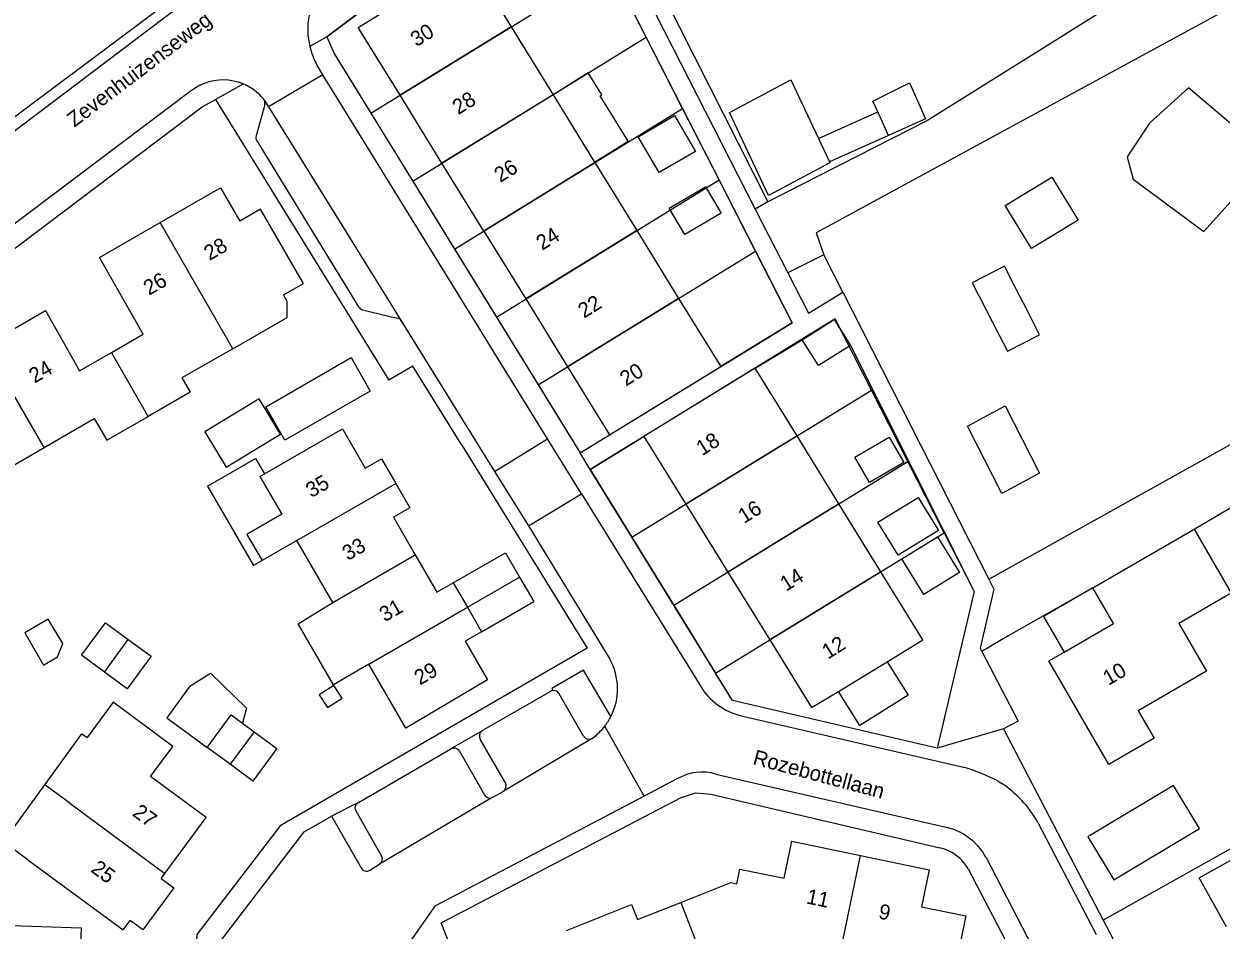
# Model space of a CAD drawing. Extents: x 194485 to 197793, y 468269 to 470822.
# Drawn here: x 195092.1 to 195187.3, y 470270.8 to 470342.8 of the extents above; entities that cross this region are included whole.
import ezdxf

# ---------------------------------------------------------------- set-up
doc = ezdxf.new("R2010")
doc.units = 0
for name, color, linetype in [('BGT grensvlak begroeid terreindeel', 7, 'Continuous'), ('BGT grensvlak gebouwinstallatie plus 1', 7, 'Continuous'), ('BGT grensvlak onbegroeid terreindeel', 7, 'Continuous'), ('BGT grensvlak overig bouwwerk', 7, 'Continuous'), ('BGT grensvlak overig bouwwerk uitbreiding populatie', 7, 'Continuous'), ('BGT grensvlak pand op maaiveld', 7, 'Continuous'), ('BGT grensvlak pand op maaiveld LR', 7, 'Continuous'), ('BGT grensvlak wegdeel', 7, 'Continuous'), ('BGT tekst huisnummerreeks', 7, 'Continuous'), ('BGT tekst openbare ruimte label weg', 7, 'Continuous'), ('GEM grensvlak WOZ_BRK percelen', 7, 'Continuous')]:
    doc.layers.add(name, color=color, linetype=linetype)

msp = doc.modelspace()

# ---------------------------------------------------------------- linework, layer by layer
at = {"layer": 'BGT grensvlak begroeid terreindeel'}
for p, q in [((195151.25, 470328.658), (195150.25, 470328.075)), ((195155.698, 470324.44), (195152.848, 470322.991)), ((195157.212, 470321.466), (195155.698, 470324.44)), ((195168.827, 470298.651), (195209.439, 470321.29))]:
    msp.add_line(p, q, dxfattribs=at)
for points in [[(195193.798, 470347.238), (195155.103, 470326.193), (195155.698, 470324.44)], [(195167.126, 470310.811), (195170.112, 470312.438), (195172.835, 470307.089), (195169.849, 470305.462), (195167.126, 470310.811)]]:
    msp.add_lwpolyline(points, dxfattribs=at)
at = {"layer": 'BGT grensvlak gebouwinstallatie plus 1'}
for p, q in [((195155.27, 470333.694), (195160.01, 470335.809)), ((195160.849, 470333.928), (195156.148, 470331.835)), ((195106.724, 470306.039), (195110.536, 470308.237)), ((195110.536, 470308.237), (195111.235, 470307.024)), ((195106.724, 470306.039), (195110.362, 470299.731)), ((195126.253, 470298.362), (195130.403, 470300.758)), ((195130.403, 470300.758), (195131.526, 470298.815)), ((195111.055, 470300.131), (195110.362, 470299.731)), ((195127.378, 470296.417), (195131.526, 470298.815)), ((195131.526, 470298.815), (195132.649, 470296.871)), ((195177.091, 470297.958), (195173.162, 470295.68)), ((195128.502, 470294.472), (195132.649, 470296.871)), ((195094.063, 470295.484), (195092.205, 470294.378)), ((195095.214, 470293.552), (195094.063, 470295.484)), ((195173.162, 470295.68), (195174.797, 470292.86)), ((195092.205, 470294.378), (195093.677, 470291.811)), ((195094.797, 470292.477), (195095.214, 470293.552)), ((195093.677, 470291.811), (195094.797, 470292.477))]:
    msp.add_line(p, q, dxfattribs=at)
for points in [[(195137.935, 470337.073), (195138.058, 470337.149), (195136.984, 470338.891), (195134.182, 470337.164)], [(195137.48, 470331.813), (195140.159, 470333.464), (195137.935, 470337.073)], [(195110.81, 470312.988), (195106.506, 470310.372), (195108.213, 470307.563), (195112.517, 470310.179), (195110.81, 470312.988)], [(195160.743, 470292.094), (195162.42, 470289.424), (195158.573, 470287.009), (195156.862, 470289.735)], [(195105.322, 470290.148), (195106.953, 470291.182), (195109.813, 470288.389), (195109.507, 470287.199)], [(195105.322, 470290.148), (195103.476, 470287.634), (195106.697, 470285.268)]]:
    msp.add_lwpolyline(points, dxfattribs=at)
at = {"layer": 'BGT grensvlak onbegroeid terreindeel'}
for p, q in [((195135.177, 470360.434), (195151.25, 470328.658)), ((195185.137, 470302.623), (195211.329, 470318.155)), ((195206.28, 470287.42), (195177.916, 470271.56))]:
    msp.add_line(p, q, dxfattribs=at)
for points in [[(195191.013, 470351.858), (195185.857, 470348.85), (195163.957, 470335.119), (195151.25, 470328.658)], [(195179.807, 470332.22), (195180.288, 470330.453), (195185.898, 470326.29), (195191.22, 470332.161), (195184.692, 470337.704), (195181.596, 470334.904), (195179.807, 470332.22)], [(195170.131, 470328.354), (195173.837, 470330.612), (195175.921, 470327.191), (195172.214, 470324.933), (195170.131, 470328.354)], [(195167.501, 470322.197), (195167.967, 470321.292), (195168.073, 470321.087), (195169.635, 470318.052), (195170.297, 470316.767), (195172.859, 470318.086), (195171.969, 470319.815), (195171.776, 470320.19), (195171.056, 470321.588), (195170.863, 470321.962), (195170.061, 470323.521), (195167.501, 470322.197)], [(195177.091, 470297.958), (195170.411, 470294.166), (195168.262, 470292.906)]]:
    msp.add_lwpolyline(points, dxfattribs=at)
at = {"layer": 'BGT grensvlak overig bouwwerk'}
msp.add_lwpolyline([(195183.495, 470282.255), (195176.698, 470278.174), (195178.757, 470274.745), (195185.554, 470278.825), (195183.495, 470282.255)], dxfattribs=at)
at = {"layer": 'BGT grensvlak overig bouwwerk uitbreiding populatie'}
for p, q in [((195160.849, 470333.928), (195160.01, 470335.809)), ((195143.422, 470328.141), (195146.308, 470329.839)), ((195146.308, 470329.839), (195147.543, 470327.74)), ((195144.657, 470326.042), (195143.422, 470328.141)), ((195147.543, 470327.74), (195144.657, 470326.042)), ((195153.991, 470317.69), (195156.531, 470319.294)), ((195156.531, 470319.294), (195157.832, 470317.233)), ((195158.17, 470308.347), (195160.903, 470309.942)), ((195160.903, 470309.942), (195162.074, 470307.934)), ((195159.341, 470306.34), (195158.17, 470308.347)), ((195162.074, 470307.934), (195159.341, 470306.34)), ((195160.003, 470303.188), (195163.211, 470305.148)), ((195163.211, 470305.148), (195164.821, 470302.514)), ((195161.613, 470300.553), (195160.003, 470303.188)), ((195164.821, 470302.514), (195161.613, 470300.553)), ((195161.908, 470300.263), (195164.747, 470302.018)), ((195164.747, 470302.018), (195166.495, 470299.189)), ((195163.656, 470297.435), (195161.908, 470300.263)), ((195166.495, 470299.189), (195163.656, 470297.435))]:
    msp.add_line(p, q, dxfattribs=at)
for points in [[(195160.01, 470335.809), (195159.608, 470336.64), (195162.523, 470338.096), (195163.794, 470335.239), (195160.849, 470333.928)], [(195143.837, 470335.5), (195145.503, 470332.659), (195142.625, 470330.972), (195140.96, 470333.813), (195143.837, 470335.5)], [(195157.832, 470317.233), (195155.292, 470315.63), (195153.991, 470317.69)], [(195116.251, 470288.45), (195117.416, 470289.197), (195116.768, 470290.208), (195115.603, 470289.461), (195116.251, 470288.45)]]:
    msp.add_lwpolyline(points, dxfattribs=at)
at = {"layer": 'BGT grensvlak pand op maaiveld'}
for p, q in [((195130.855, 470342.56), (195134.182, 470337.164)), ((195125.354, 470331.72), (195122.025, 470337.115)), ((195134.182, 470337.164), (195137.48, 470331.813)), ((195155.27, 470333.694), (195156.148, 470331.835)), ((195128.684, 470326.324), (195125.354, 470331.72)), ((195137.48, 470331.813), (195137.509, 470331.766)), ((195137.509, 470331.766), (195140.836, 470326.37)), ((195128.684, 470326.324), (195132.013, 470320.93)), ((195140.836, 470326.37), (195144.163, 470320.973)), ((195132.013, 470320.93), (195135.342, 470315.534)), ((195144.163, 470320.973), (195147.509, 470315.546)), ((195108.719, 470316.967), (195104.686, 470314.654)), ((195135.342, 470315.534), (195138.679, 470310.127)), ((195138.679, 470310.127), (195147.509, 470315.546)), ((195150.246, 470315.431), (195141.408, 470310.006)), ((195153.575, 470310.035), (195150.246, 470315.431)), ((195141.408, 470310.006), (195144.741, 470304.613)), ((195156.904, 470304.639), (195153.575, 470310.035)), ((195110.889, 470306.824), (195111.235, 470307.024)), ((195110.889, 470306.824), (195112.628, 470303.809)), ((195144.741, 470304.613), (195148.074, 470299.219)), ((195160.233, 470299.244), (195156.904, 470304.639)), ((195112.628, 470303.809), (195109.856, 470302.21)), ((195177.091, 470297.958), (195185.137, 470302.623)), ((195109.856, 470302.21), (195111.055, 470300.131)), ((195113.827, 470301.73), (195111.055, 470300.131)), ((195116.682, 470296.808), (195113.827, 470301.73)), ((195148.074, 470299.219), (195151.407, 470293.826)), ((195126.253, 470298.362), (195127.378, 470296.417)), ((195127.378, 470296.417), (195128.502, 470294.472)), ((195156.862, 470289.735), (195160.743, 470292.094)), ((195109.507, 470287.199), (195110.418, 470286.531)), ((195108.512, 470283.936), (195106.697, 470285.268)), ((195103.021, 470274.853), (195103.315, 470275.25))]:
    msp.add_line(p, q, dxfattribs=at)
for points in [[(195122.025, 470337.115), (195118.695, 470342.511), (195127.527, 470347.957), (195130.855, 470342.56)], [(195156.148, 470331.835), (195156.195, 470331.736), (195151.309, 470329.145), (195148.205, 470335.741), (195153.073, 470338.344), (195155.27, 470333.694)], [(195102.948, 470326.994), (195107.76, 470329.763), (195109.295, 470327.105)], [(195108.719, 470316.967), (195113.058, 470319.455), (195113.058, 470320.718), (195112.77, 470321.244), (195114.338, 470322.15), (195110.94, 470328.052), (195109.295, 470327.105)], [(195099.074, 470316.677), (195101.61, 470318.136), (195098.136, 470324.224), (195102.948, 470326.994)], [(195089.031, 470317.228), (195093.843, 470320.013), (195096.539, 470315.219), (195099.074, 470316.677)], [(195112.874, 470309.71), (195111.364, 470312.353), (195118.123, 470316.277), (195119.634, 470313.587), (195112.874, 470309.71)], [(195104.686, 470314.654), (195105.342, 470313.519), (195102.001, 470311.589)], [(195093.725, 470309.117), (195097.713, 470311.421), (195098.714, 470309.69), (195102.001, 470311.589)], [(195111.235, 470307.024), (195117.442, 470310.604), (195119.257, 470307.465), (195120.556, 470308.216), (195121.68, 470306.271)], [(195084.404, 470308.223), (195087.317, 470303.104), (195090.661, 470305.036), (195089.66, 470306.768), (195093.725, 470309.117)], [(195121.68, 470306.271), (195122.805, 470304.326), (195121.507, 470303.575), (195123.23, 470300.594)], [(195185.137, 470302.623), (195188.078, 470297.531), (195183.918, 470295.128), (195186.119, 470291.342), (195180.693, 470288.188), (195181.96, 470286.002), (195178.36, 470283.919), (195173.579, 470292.154), (195174.797, 470292.86)], [(195123.23, 470300.594), (195124.954, 470297.612), (195126.253, 470298.362)], [(195160.743, 470292.094), (195163.58, 470293.819), (195160.233, 470299.244)], [(195174.797, 470292.86), (195178.726, 470295.138), (195177.091, 470297.958)], [(195119.538, 470291.884), (195116.739, 470290.266), (195113.933, 470295.104), (195116.682, 470296.808)], [(195098.518, 470291.273), (195096.704, 470292.605), (195098.598, 470295.184), (195100.413, 470293.852)], [(195128.502, 470294.472), (195127.204, 470293.721), (195128.978, 470290.653), (195122.484, 470286.806), (195119.538, 470291.884)], [(195100.413, 470293.852), (195102.227, 470292.52), (195100.333, 470289.94), (195098.518, 470291.273)], [(195151.407, 470293.826), (195154.734, 470288.442), (195156.862, 470289.735)], [(195103.315, 470275.25), (195106.62, 470279.713), (195102.192, 470282.974), (195103.959, 470285.361), (195099.224, 470288.864), (195097.145, 470286.06)], [(195106.697, 470285.268), (195108.603, 470287.863), (195109.507, 470287.199)], [(195093.783, 470282.306), (195096.726, 470286.367), (195097.145, 470286.06)], [(195110.418, 470286.531), (195112.232, 470285.199), (195110.326, 470282.604), (195108.512, 470283.936)], [(195092.435, 470276.351), (195090.504, 470277.78), (195093.783, 470282.306)], [(195144.326, 470272.951), (195148.31, 470274.534), (195148.78, 470274.436), (195149.025, 470275.611), (195152.552, 470274.877), (195153.163, 470277.814), (195158.616, 470276.679)], [(195092.435, 470276.351), (195100.01, 470270.786), (195100.563, 470271.533)], [(195158.616, 470276.679), (195164.068, 470275.544), (195163.462, 470272.606), (195166.993, 470271.905), (195165.741, 470265.864), (195167.115, 470263.198)], [(195103.021, 470274.853), (195104.03, 470274.105), (195101.572, 470270.786), (195100.563, 470271.533)], [(195135.26, 470270.736), (195140.419, 470272.798), (195140.901, 470271.591), (195144.326, 470272.951)], [(195096.449, 470264.899), (195091.441, 470265.047), (195087.958, 470271.234), (195096.684, 470270.927), (195096.449, 470264.899)]]:
    msp.add_lwpolyline(points, dxfattribs=at)
at = {"layer": 'BGT grensvlak pand op maaiveld LR'}
for p, q in [((195130.855, 470342.56), (195122.025, 470337.115)), ((195134.182, 470337.164), (195125.354, 470331.72)), ((195137.509, 470331.766), (195128.684, 470326.324)), ((195108.719, 470316.967), (195102.948, 470326.994)), ((195140.836, 470326.37), (195132.013, 470320.93)), ((195144.163, 470320.973), (195135.342, 470315.534)), ((195093.725, 470309.117), (195089.031, 470317.228)), ((195102.001, 470311.589), (195099.074, 470316.677)), ((195153.575, 470310.035), (195144.741, 470304.613)), ((195113.827, 470301.73), (195121.68, 470306.271)), ((195156.904, 470304.639), (195148.074, 470299.219)), ((195116.682, 470296.808), (195123.23, 470300.594)), ((195160.233, 470299.244), (195151.407, 470293.826)), ((195119.538, 470291.884), (195127.378, 470296.417)), ((195098.518, 470291.273), (195100.413, 470293.852)), ((195110.418, 470286.531), (195108.512, 470283.936)), ((195095.764, 470280.841), (195093.783, 470282.306)), ((195095.764, 470280.841), (195103.315, 470275.25)), ((195156.73, 470267.621), (195158.616, 470276.679)), ((195144.326, 470272.951), (195146.957, 470266.177))]:
    msp.add_line(p, q, dxfattribs=at)
at = {"layer": 'BGT grensvlak wegdeel'}
for p, q in [((195016.123, 470279.086), (195209.598, 470423.899)), ((195134.116, 470359.646), (195150.25, 470328.075)), ((195116.199, 470341.759), (195114.846, 470340.999)), ((195115.892, 470338.755), (195111.564, 470336.195)), ((195115.892, 470338.755), (195115.405, 470339.544)), ((195133.749, 470309.809), (195115.892, 470338.755)), ((195107.359, 470336.79), (195109.547, 470338.02)), ((195107.359, 470336.79), (195121.132, 470314.475)), ((195111.262, 470336.393), (195110.583, 470333.882)), ((195111.241, 470336.716), (195111.564, 470336.195)), ((195111.564, 470336.195), (195122.113, 470319.188)), ((195110.64, 470333.49), (195118.729, 470320.299)), ((195150.25, 470328.075), (195152.848, 470322.991)), ((195157.212, 470321.466), (195168.827, 470298.651)), ((195119.038, 470320.074), (195121.805, 470319.411)), ((195122.113, 470319.188), (195129.527, 470307.2)), ((195150.246, 470315.431), (195153.991, 470317.69)), ((195136.327, 470308.683), (195138.679, 470310.127)), ((195129.527, 470307.2), (195133.749, 470309.809)), ((195136.449, 470305.446), (195133.749, 470309.809)), ((195137.129, 470307.38), (195141.408, 470310.006)), ((195137.129, 470307.38), (195136.327, 470308.683)), ((195129.527, 470307.2), (195132.22, 470302.887)), ((195132.22, 470302.887), (195136.449, 470305.446)), ((195136.449, 470305.446), (195145.92, 470290.116)), ((195132.22, 470302.887), (195138.697, 470292.293)), ((195136.596, 470286.176), (195134.66, 470289.548)), ((195149.038, 470287.825), (195166.803, 470283.709)), ((195128.556, 470286.606), (195126.061, 470285.157)), ((195141.437, 470281.408), (195138.295, 470286.97)), ((195169.987, 470286.75), (195164.722, 470285.211)), ((195169.987, 470286.75), (195177.916, 470271.56)), ((195130.392, 470282.458), (195128.387, 470285.931)), ((195137.232, 470285.968), (195130.221, 470281.782)), ((195118.714, 470280.898), (195126.061, 470285.157)), ((195126.745, 470284.972), (195128.731, 470281.5)), ((195144.081, 470282.798), (195141.437, 470281.408)), ((195147.125, 470283.166), (195165.542, 470278.902)), ((195169.474, 470282.642), (195169.792, 470282.445)), ((195129.407, 470281.312), (195130.221, 470281.782)), ((195118.714, 470280.898), (195116.561, 470279.825)), ((195129.407, 470281.312), (195120.383, 470275.992)), ((195116.561, 470279.825), (195118.918, 470275.702)), ((195172.727, 470279.307), (195177.359, 470270.405)), ((195119.612, 470275.523), (195120.383, 470275.992)), ((195168.6, 470276.541), (195179.066, 470256.372)), ((195177.916, 470271.56), (195179.631, 470268.275))]:
    msp.add_line(p, q, dxfattribs=at)
for points in [[(195059.625, 470310.476), (195082.966, 470327.969), (195127.947, 470361.946), (195139.078, 470370.265)], [(195116.199, 470341.759), (195134.539, 470355.522), (195153.187, 470319.031), (195147.999, 470315.846), (195147.509, 470315.546)], [(195116.199, 470341.759), (195116.804, 470340.395), (195136.327, 470308.683)], [(195030.767, 470280.719), (195060.604, 470301.841), (195078.821, 470315.574), (195079.722, 470316.151), (195106.292, 470336.188), (195107.359, 470336.79)], [(195105.456, 470337.506), (195088.647, 470324.853), (195081.969, 470319.827)], [(195152.848, 470322.991), (195154.483, 470319.791), (195157.212, 470321.466)], [(195157.832, 470317.233), (195167.642, 470297.674), (195164.722, 470285.211)], [(195126.923, 470309.305), (195123.047, 470315.579), (195121.132, 470314.475)], [(195126.923, 470309.305), (195136.889, 470293.172), (195112.481, 470279.057), (195105.88, 470270.408), (195105.675, 470266.523), (195111.619, 470263.774), (195126.042, 470269.456), (195125.289, 470271.336), (195144.366, 470281.295), (195145.521, 470281.675), (195146.732, 470281.559), (195164.933, 470277.295)], [(195164.722, 470285.211), (195148.442, 470289.003), (195137.129, 470307.38)], [(195168.827, 470298.651), (195169.227, 470297.866), (195168.126, 470293.166), (195168.262, 470292.906)], [(195168.262, 470292.906), (195171.149, 470287.373), (195169.987, 470286.75)], [(195138.784, 470287.742), (195136.604, 470291.408), (195134.073, 470289.957), (195134.167, 470289.795)], [(195134.167, 470289.795), (195134.069, 470289.773), (195133.977, 470289.732), (195128.57, 470286.614), (195128.556, 470286.606)], [(195141.437, 470281.408), (195124.798, 470272.664), (195122.733, 470269.755), (195111.703, 470265.392), (195107.488, 470267.362), (195107.591, 470269.665), (195114.41, 470278.564), (195116.561, 470279.825)], [(195120.557, 470276.667), (195118.53, 470280.217), (195118.479, 470280.345), (195118.465, 470280.483), (195118.479, 470280.585), (195118.514, 470280.681)], [(195187.7, 470271.028), (195185.529, 470274.9), (195193.809, 470279.53), (195195.985, 470275.682)], [(195167.175, 470275.617), (195180.611, 470249.844), (195184.798, 470241.894)]]:
    msp.add_lwpolyline(points, dxfattribs=at)
for centre, radius, start, end in [((195120.633, 470342.385), 5.95, 125.69149, 193.47331), ((195120.663, 470342.399), 5.983, 193.53191, 208.50089), ((195107.959, 470334.134), 4.199, 111.00993, 126.58077), ((195107.957, 470334.142), 4.191, 67.70671, 111.03409), ((195107.953, 470334.132), 4.202, 40.23092, 67.70589), ((195110.778, 470336.521), 0.502, 22.87026, 40.34474), ((195110.791, 470336.525), 0.489, 344.40555, 23.0342), ((195111.065, 470333.752), 0.5, 164.91469, 211.63189), ((195119.15, 470320.552), 0.491, 211.04013, 256.839), ((195121.67, 470318.9), 0.528, 33, 75.18897), ((195134.454, 470289.936), 4.854, 333.13558, 29.05477), ((195150.259, 470292.753), 5.077, 211.29532, 256.09032), ((195134.222, 470289.289), 0.509, 30.57915, 96.19781), ((195134.492, 470289.92), 4.812, 322.20084, 333.09721), ((195128.821, 470286.181), 0.501, 121.94892, 209.93865), ((195134.443, 470289.942), 4.865, 306.45196, 322.34313), ((195137.03, 470286.425), 0.5, 209.90223, 293.87772), ((195136.998, 470286.475), 0.558, 294.7696, 306.99256), ((195126.311, 470284.724), 0.5, 29.73608, 119.99481), ((195161.842, 470267.413), 17.034, 63.38151, 73.06746), ((195146.036, 470279.4), 3.92, 73.87236, 119.91412), ((195129.952, 470282.21), 0.505, 302.13299, 29.47566), ((195164.943, 470274.968), 8.912, 29.13629, 57.03472), ((195118.965, 470280.466), 0.5, 120.16897, 154.50004), ((195129.164, 470281.747), 0.498, 209.72358, 299.19323), ((195164.336, 470274.177), 4.876, 54.6801, 75.67955), ((195164.353, 470274.195), 4.852, 28.91629, 54.72405), ((195164.186, 470273.96), 3.418, 29.00125, 77.37353), ((195120.12, 470276.42), 0.502, 301.61862, 29.4716), ((195119.352, 470275.95), 0.5, 209.74469, 301.3297)]:
    msp.add_arc(centre, radius, start, end, dxfattribs=at)
at = {"layer": 'GEM grensvlak WOZ_BRK percelen'}
for p, q in [((195119.704, 470335.684), (195138.693, 470347.393)), ((195141.587, 470341.73), (195138.693, 470347.393)), ((195123.028, 470330.285), (195141.587, 470341.73)), ((195144.482, 470336.066), (195141.587, 470341.73)), ((195126.352, 470324.886), (195144.482, 470336.066)), ((195147.376, 470330.402), (195144.482, 470336.066)), ((195119.704, 470335.684), (195123.028, 470330.285)), ((195123.028, 470330.285), (195126.352, 470324.886)), ((195129.675, 470319.488), (195147.376, 470330.402)), ((195150.27, 470324.739), (195147.376, 470330.402)), ((195126.352, 470324.886), (195129.675, 470319.488)), ((195132.999, 470314.089), (195150.27, 470324.739)), ((195129.675, 470319.488), (195132.999, 470314.089)), ((195140.453, 470301.981), (195159.498, 470313.67)), ((195162.383, 470308.002), (195159.498, 470313.67)), ((195143.777, 470296.581), (195162.383, 470308.002)), ((195165.269, 470302.335), (195162.383, 470308.002)), ((195140.453, 470301.981), (195143.777, 470296.581)), ((195147.1, 470291.182), (195165.269, 470302.335)), ((195143.777, 470296.581), (195147.1, 470291.182))]:
    msp.add_line(p, q, dxfattribs=at)
for points in [[(195138.693, 470347.393), (195134.539, 470355.522), (195116.199, 470341.759), (195116.804, 470340.395), (195119.704, 470335.684)], [(195132.999, 470314.089), (195136.327, 470308.683), (195153.187, 470319.031), (195150.27, 470324.739)], [(195159.498, 470313.67), (195156.612, 470319.338), (195137.129, 470307.38), (195140.453, 470301.981)], [(195165.269, 470302.335), (195167.642, 470297.674), (195164.722, 470285.211), (195148.442, 470289.003), (195147.1, 470291.182)]]:
    msp.add_lwpolyline(points, dxfattribs=at)

# ---------------------------------------------------------------- texts
at = {"layer": 'BGT tekst huisnummerreeks'}
for s, rotation, p in [('30', 31.7, (195123.321, 470340.935)), ('28', 31.7, (195126.648, 470335.537)), ('26', 31.7, (195129.978, 470330.143)), ('24', 31.7, (195133.309, 470324.749)), ('28', 29.9, (195106.872, 470323.946)), ('26', 29.9, (195102.062, 470321.176)), ('22', 31.7, (195136.642, 470319.355)), ('24', 30.1, (195092.971, 470314.193)), ('20', 31.7, (195139.971, 470313.952)), ('18', 31.7, (195146.031, 470308.431)), ('35', 30, (195114.971, 470305.091)), ('16', 31.7, (195149.365, 470303.039)), ('33', 30, (195117.869, 470300.088)), ('14', 31.7, (195152.7, 470297.646)), ('31', 30, (195120.818, 470295.219)), ('12', 31.7, (195156.033, 470292.26)), ('29', 30, (195123.591, 470290.19)), ('10', 30.1, (195178.326, 470290.168)), ('27', 323.5, (195100.677, 470279.911)), ('25', 323.5, (195097.369, 470275.45)), ('11', 348.2, (195154.251, 470272.889)), ('9', 348.2, (195159.984, 470271.695))]:
    msp.add_text(s, height=1.2, rotation=rotation, dxfattribs=at).set_placement(p)
at = {"layer": 'BGT tekst openbare ruimte label weg'}
for s, rotation, p in [('Zevenhuizenseweg', 37.1, (195096.133, 470334.532)), ('Rozebottellaan', 345, (195149.993, 470283.961))]:
    msp.add_text(s, height=1.2, rotation=rotation, dxfattribs=at).set_placement(p)

doc.saveas('drawing.dxf')
